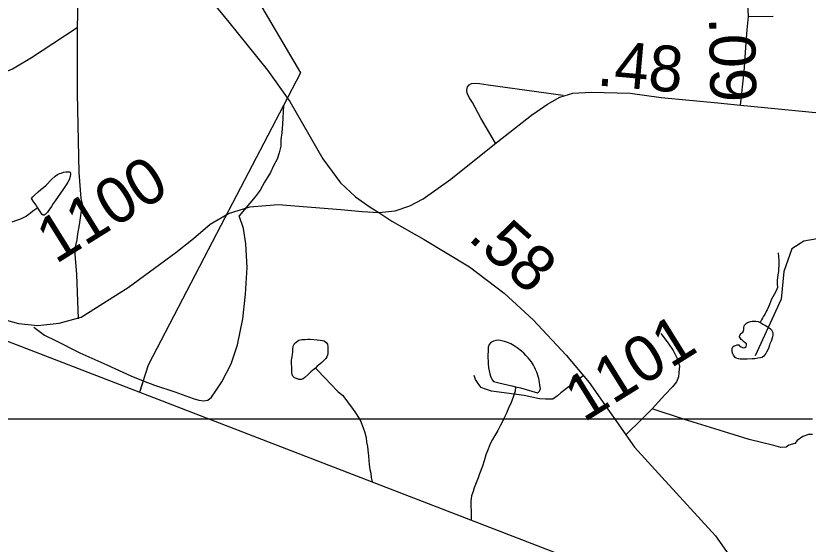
# Model space of a CAD drawing. Extents: x 2001466 to 31450019, y -30647475 to 847247.
# Drawn here: x 2048097 to 2052417, y 657493 to 660371 of the extents above; entities that cross this region are included whole.
import ezdxf

# ---------------------------------------------------------------- set-up
doc = ezdxf.new("R2010")
doc.units = 0
for name, color, linetype in [('Exist Boundary Political CountyLine', 7, 'Continuous'), ('Exist Hydrographic Creek Single Shore', 7, 'Continuous'), ('Exist Hydrographic Misc Water Feature', 7, 'Continuous'), ('Exist Road Non-System Type 51', 7, 'Continuous'), ('Exist Road Secondary Mileage Hundredths English Label', 7, 'Continuous'), ('Exist Road Secondary Type 51 Attributed', 7, 'Continuous'), ('Exist Road Secondary Type 51 Number Label', 7, 'Continuous'), ('Exist Utilities Electrical Transmission Line', 7, 'Continuous'), ('Map Preparation Inset Cut Line', 7, 'Continuous')]:
    doc.layers.add(name, color=color, linetype=linetype)

msp = doc.modelspace()

# ---------------------------------------------------------------- linework, layer by layer
at = {"layer": 'Exist Boundary Political CountyLine'}
msp.add_lwpolyline([(2025347, 667357.1), (2026293.9, 666990.5), (2073692.9, 648709.4), (2076162.7, 647794.5), (2078580.1, 646988.2), (2083338.8, 645254.9), (2086621.1, 644117.9)], dxfattribs=at)
at = {"layer": 'Exist Hydrographic Creek Single Shore'}
msp.add_lwpolyline([(2055519, 658531.7), (2055344.1, 658633.7), (2055119.1, 658680.9), (2054777.1, 658655), (2054410.1, 658688.8), (2053435, 658869.3), (2052801, 659177.4), (2052643.1, 659187.2), (2052393.2, 659143), (2052327.1, 659101.7), (2052285.1, 658977.9), (2052269.1, 658827.3), (2052128, 658518.5)], dxfattribs=at)
at = {"layer": 'Exist Hydrographic Misc Water Feature'}
for points in [[(2048217.7, 659324.5), (2048211.7, 659332.5), (2048203.7, 659344.4), (2048195.5, 659356.4), (2048185.7, 659370.4), (2048183.6, 659376.4), (2048189.6, 659384.4), (2048197.6, 659392.4), (2048219.7, 659412.5), (2048233.5, 659424.5), (2048247.4, 659436.5), (2048263.4, 659448.5), (2048291.3, 659478.6), (2048311.4, 659496.6), (2048325.3, 659506.6), (2048335.4, 659512.7), (2048345.4, 659514.7), (2048357.3, 659518.7), (2048369.4, 659520.7), (2048381.3, 659520.7), (2048387.5, 659520.7), (2048393.4, 659518.7), (2048395.5, 659508.8), (2048393.4, 659494.8), (2048387.5, 659476.7), (2048381.3, 659464.7), (2048371.5, 659450.7), (2048357.5, 659428.7), (2048341.5, 659404.6), (2048327.6, 659386.7), (2048311.6, 659362.6), (2048301.6, 659348.6), (2048291.7, 659332.6), (2048277.8, 659312.6), (2048269.8, 659300.5), (2048257.7, 659288.5), (2048251.7, 659284.5), (2048245.8, 659284.5), (2048239.8, 659290.5), (2048229.8, 659304.5), (2048219.7, 659320.5), (2048217.7, 659324.5)], [(2048217.7, 659324.5), (2048189.8, 659306.4), (2048175.9, 659294.4), (2048163.8, 659286.3), (2048153.9, 659278.3), (2048141.8, 659272.3), (2048129.9, 659266.3), (2048117.8, 659262.3), (2048101.8, 659256.3), (2048075.8, 659246.2)], [(2052253.3, 659080), (2052255.4, 659058.1), (2052257.4, 659040.1), (2052257.4, 659024.1), (2052257.4, 659008.1), (2052255.6, 658996.1), (2052255.6, 658978.1), (2052251.7, 658960.1), (2052249.6, 658944.1), (2052247.8, 658932.1), (2052247.8, 658916.1), (2052247.8, 658906.1), (2052249.6, 658896.1), (2052249.6, 658890.1), (2052245.7, 658882.1), (2052241.8, 658872.1), (2052231.8, 658852.1), (2052223.8, 658840.1), (2052217.8, 658828), (2052211.9, 658812), (2052206, 658798), (2052200, 658786.1), (2052194.1, 658770.1), (2052190, 658764.1), (2052180.1, 658744), (2052174.2, 658734), (2052168, 658724), (2052162.1, 658714), (2052156.1, 658700)], [(2052156.1, 658700), (2052162.1, 658696), (2052170.1, 658692), (2052184, 658684), (2052194.1, 658678), (2052204.1, 658672), (2052212.3, 658666.1), (2052216.2, 658660.1), (2052222.2, 658650.1), (2052224.2, 658640.1), (2052224.2, 658632.1), (2052222.2, 658622.1), (2052218.3, 658610.1), (2052214.4, 658598.1), (2052208.4, 658584.1), (2052206.4, 658576.1), (2052200.4, 658558.1), (2052198.4, 658554), (2052190.4, 658538), (2052186.5, 658532), (2052180.5, 658524), (2052174.4, 658516.1), (2052168.4, 658512.1), (2052164.5, 658510.1), (2052156.5, 658508), (2052142.4, 658506), (2052126.4, 658502), (2052112.4, 658502), (2052084.4, 658499.9), (2052074.5, 658499.9), (2052062.4, 658499.9), (2052054.4, 658499.8), (2052046.4, 658499.8), (2052036.4, 658501.8), (2052024.5, 658505.7), (2052018.5, 658509.7), (2052010.5, 658521.7), (2052006.4, 658529.7), (2052002.5, 658539.7), (2052002.5, 658547.7), (2052002.5, 658557.7), (2052006.2, 658567.7), (2052014.2, 658573.7), (2052020.4, 658575.7), (2052030.4, 658577.7), (2052038.4, 658577.8), (2052042.3, 658573.8), (2052048.3, 658569.8), (2052054.4, 658565.8), (2052058.3, 658563.8), (2052064.3, 658561.8), (2052072.3, 658563.9), (2052078.4, 658569.9), (2052080.3, 658575.9), (2052080.3, 658583.9), (2052074.3, 658589.9), (2052064.3, 658595.8), (2052060.4, 658599.8), (2052056.3, 658603.8), (2052052.4, 658607.8), (2052046.4, 658615.8), (2052042.3, 658621.8), (2052042.1, 658625.8), (2052044.2, 658629.8), (2052050.1, 658637.8), (2052054.2, 658641.8), (2052060.2, 658647.8), (2052064.3, 658653.8), (2052066.1, 658661.8), (2052066.1, 658667.8), (2052066.1, 658673.8), (2052068.2, 658679.8), (2052070.2, 658685.8), (2052074.1, 658689.8), (2052080, 658695.9), (2052086, 658699.9), (2052102, 658705.9), (2052112, 658707.9), (2052124.1, 658707.9), (2052132.1, 658707.9), (2052144, 658705.9), (2052156.1, 658700)], [(2049731.2, 658451.5), (2049723.2, 658445.5), (2049705.1, 658431.4), (2049689.1, 658415.4), (2049673.1, 658401.4), (2049663.3, 658393.4), (2049653.3, 658389.3), (2049639.3, 658389.3), (2049627.2, 658395.2), (2049617.2, 658399.2), (2049607.1, 658407.3), (2049603, 658417.3), (2049601.2, 658427.3), (2049601.2, 658439.3), (2049601.2, 658451.3), (2049601.2, 658459.3), (2049601, 658473.2), (2049601, 658495.2), (2049603, 658513.2), (2049605.1, 658527.2), (2049606.9, 658539.2), (2049606.9, 658553.2), (2049608.8, 658571.2), (2049612.9, 658579.2), (2049616.8, 658585.3), (2049624.8, 658593.3), (2049632.8, 658599.3), (2049640.7, 658603.2), (2049656.7, 658607.3), (2049672.7, 658607.3), (2049688.7, 658609.3), (2049702.7, 658609.3), (2049722.8, 658607.5), (2049740.8, 658605.5), (2049756.8, 658603.5), (2049778.7, 658599.5), (2049788.8, 658591.6), (2049796.8, 658581.6), (2049798.8, 658567.6), (2049798.8, 658551.6), (2049798.8, 658541.6), (2049798.8, 658531.6), (2049796.8, 658521.6), (2049792.9, 658513.5), (2049787, 658503.5), (2049776.9, 658493.5), (2049765, 658481.5), (2049755, 658473.5), (2049741, 658461.5), (2049731.2, 658451.5)], [(2050821, 658349.5), (2050848.9, 658343.6), (2050941, 658317.8), (2050947.1, 658319.8), (2050953.1, 658325.8), (2050957, 658339.8), (2050954.9, 658357.8), (2050952.9, 658375.8), (2050949, 658395.8), (2050936.9, 658429.7), (2050930.9, 658443.7), (2050924.8, 658457.7), (2050918.8, 658467.7), (2050908.8, 658485.7), (2050890.7, 658507.6), (2050882.8, 658515.6), (2050878.6, 658519.6), (2050866.8, 658533.6), (2050854.7, 658543.6), (2050830.7, 658561.5), (2050814.7, 658573.5), (2050796.6, 658583.5), (2050774.7, 658593.4), (2050754.6, 658599.4), (2050738.6, 658601.4), (2050728.6, 658603.4), (2050714.6, 658601.3), (2050700.7, 658599.3), (2050686.5, 658591.2), (2050678.5, 658581.2), (2050672.6, 658565.2), (2050672.8, 658547.2), (2050670.7, 658521.2), (2050672.8, 658477.2), (2050674.8, 658453.2), (2050681, 658421.3), (2050684.9, 658407.3), (2050691, 658395.3), (2050694.9, 658387.3), (2050700.9, 658379.3), (2050731, 658371.3), (2050800.9, 658355.5), (2050821, 658349.5)], [(2049731.2, 658451.5), (2049789, 658391.6), (2049809.3, 658369.6), (2049855.2, 658321.7), (2049877.4, 658303.8), (2049897.3, 658279.8), (2049915.3, 658255.8), (2049933.6, 658231.9), (2049949.6, 658208), (2049965.6, 658182), (2049977.7, 658160), (2049985.6, 658140), (2049993.6, 658120), (2049997.5, 658106), (2050007.8, 658074.1), (2050009.6, 658048.1), (2050013.7, 658024.1), (2050015.8, 658004.1), (2050019.9, 657974), (2050021.9, 657948.1), (2050024, 657926.1), (2050027.9, 657900.1), (2050032, 657880.1), (2050034, 657856.1), (2050038.1, 657840.1), (2050041, 657831.6)], [(2050821, 658349.5), (2050819.2, 658325.5), (2050811, 658299.5), (2050795.2, 658259.5), (2050783.3, 658235.5), (2050773.3, 658209.4), (2050763.4, 658187.5), (2050753.4, 658167.5), (2050737.4, 658137.4), (2050725.5, 658111.4), (2050709.5, 658085.4), (2050695.5, 658063.3), (2050683.6, 658039.4), (2050671.8, 658009.3), (2050659.7, 657979.3), (2050649.8, 657947.3), (2050641.8, 657917.3), (2050626, 657875.3), (2050618, 657853.3), (2050604.1, 657817.2), (2050596.1, 657799.2), (2050590.1, 657779.2), (2050582.1, 657755.2), (2050580.1, 657741.2), (2050578.2, 657729.2), (2050578.2, 657715.2), (2050578.2, 657695.2), (2050580.3, 657677.2), (2050580.3, 657649.2), (2050580.3, 657635.2), (2050580.4, 657623.6)]]:
    msp.add_lwpolyline(points, dxfattribs=at)
at = {"layer": 'Exist Road Non-System Type 51'}
for p, q in [((2048436.2, 660465), (2048431, 660305.1)), ((2051566.7, 658229.5), (2051510.2, 658173.9)), ((2051737.3, 658173.9), (2051566.7, 658229.5)), ((2051510.2, 658173.9), (2051422.7, 658087.7))]:
    msp.add_line(p, q, dxfattribs=at)
for points in [[(2048431, 660305.1), (2048299.2, 660217.8), (2048183.6, 660142.2), (2048078.4, 660080.3), (2047999.8, 660049.9), (2047938.9, 660009.1), (2047874.2, 659974.4), (2047805.6, 659941.8), (2047741.1, 659919.1), (2047698.6, 659896)], [(2048431, 660305.1), (2048431.7, 659947.1), (2048440.9, 659516.9), (2048452.1, 659376.7), (2048459.4, 659346.6), (2048443.1, 659232.9), (2048434.1, 659183.1), (2048429.5, 659151.2), (2048420.7, 659113.3), (2048419.9, 659073.4), (2048427.6, 658961.2), (2048436.7, 658721)], [(2050712.4, 659676.4), (2050633, 659814.4), (2050586.7, 659899.4), (2050569.2, 659925.7), (2050557.7, 659950), (2050556, 659966), (2050560.4, 659983.9), (2050568.7, 659995.7), (2050580.8, 660001.5), (2050602.8, 660005), (2050624.8, 660002.6), (2050672.7, 659995.6), (2051081.8, 659938.8)], [(2049556.4, 659882.3), (2049550.3, 659780.4), (2049547.3, 659734.5), (2049542.6, 659696.6), (2049541.8, 659660.6), (2049533.1, 659624.8), (2049522.4, 659591), (2049501.6, 659553.4), (2049484.9, 659517.7), (2049453.8, 659464.4), (2049429, 659420.9), (2049402.2, 659385.4), (2049314.1, 659281.2)], [(2048791.7, 658382.8), (2048853.3, 658358.6), (2048964.6, 658322.3), (2049063.9, 658286.3), (2049095.7, 658277.6), (2049121.6, 658273.1), (2049143.7, 658276.7), (2049164, 658294.2), (2049184.6, 658321.8), (2049219.7, 658377.1), (2049271.7, 658474.1), (2049305.8, 658579.4), (2049334.7, 658720.8), (2049349.4, 658854.5), (2049358.4, 659000.3), (2049351, 659128.5), (2049338.7, 659212.7), (2049314.1, 659281.2)], [(2048195.7, 658673.9), (2048252.9, 658630.7), (2048314.3, 658601.5), (2048446.9, 658534.8), (2048593.6, 658469.8), (2048724.4, 658409.2), (2048791.7, 658382.8)], [(2051613.1, 658640.5), (2051654, 658587.7), (2051681.2, 658547.1), (2051702.3, 658504.7), (2051715.5, 658464.4), (2051712.7, 658426.5), (2051710.3, 658404.5), (2051699.7, 658376.8), (2051677.1, 658349.2), (2051636.3, 658306), (2051566.7, 658229.5)], [(2051191.1, 658410), (2051068.5, 658317.6), (2051050.1, 658299.9), (2051025.8, 658282.4), (2051015.8, 658282.6), (2050985.8, 658283.3), (2050951.8, 658283.9), (2050868.2, 658301.6), (2050690.6, 658325.2), (2050652.9, 658338), (2050635.1, 658346.4), (2050621.4, 658362.7), (2050603.9, 658389), (2050596.4, 658411.2)], [(2052440, 658089.7), (2052417.9, 658090.2), (2052387.6, 658078.8), (2052357.2, 658057.4), (2052344.9, 658041.7), (2052310.7, 658032.4), (2052296.4, 658020.6), (2052268.4, 658019.2), (2052230.6, 658030), (2052095.3, 658062.7), (2051932.3, 658114), (2051789.2, 658156.9), (2051737.3, 658173.9)]]:
    msp.add_lwpolyline(points, dxfattribs=at)
at = {"layer": 'Exist Road Secondary Type 51 Attributed'}
msp.add_line((2052092.2, 660367.1), (2052226.6, 660368.7), dxfattribs=at)
for points in [[(2047317.1, 662412), (2047529.3, 662218.6), (2048014.4, 661781.3), (2048220.7, 661592.2), (2048349.5, 661460.1), (2048474, 661313.3), (2048683.6, 661045), (2048847.2, 660838), (2049259.4, 660337.3), (2049468.9, 660074.3), (2049591.3, 659904.2), (2049771.3, 659592.6), (2049867.4, 659461.6), (2049949.2, 659385.6), (2050028.3, 659328.5), (2050076.9, 659300)], [(2052092.2, 660367.1), (2052088.4, 660437.1), (2052084.1, 660498.6), (2052075.6, 660555.8), (2052069, 660579.2), (2052059.9, 660603.7), (2052037.4, 660657.6), (2051984.4, 660771.8)], [(2052047.2, 659884.4), (2052068.5, 660065.1), (2052076.7, 660198.8), (2052084.9, 660294.3), (2052092.2, 660367.1)], [(2050076.9, 659300), (2050164.5, 659309.5), (2050244.7, 659335.9), (2050317.6, 659374), (2050468.5, 659481.7), (2050697, 659664.4), (2050909.2, 659829.2), (2050995.8, 659889.4), (2051063.8, 659928.5), (2051133.5, 659949.6), (2051234.8, 659954.9), (2051446, 659949.6), (2051614.8, 659925.3), (2051923.6, 659897.9), (2052047.2, 659884.4)], [(2052047.2, 659884.4), (2052476.2, 659842)], [(2046185.3, 659508.1), (2046469.3, 659377.1), (2047052, 659116.2), (2047633, 658861.7), (2048014.6, 658721.2), (2048112.8, 658694.8), (2048217.3, 658683.1), (2048334.4, 658695.8), (2048452.7, 658729.6), (2048709.7, 658890.2), (2048969.4, 659082.4), (2049065.9, 659158.5), (2049156.7, 659236.6), (2049255.9, 659293.7), (2049373.1, 659329.6), (2049528.3, 659343.3), (2049868.7, 659315.9), (2049986.1, 659304.2), (2050076.9, 659300)], [(2050076.9, 659300), (2050146.6, 659252.5), (2050322.8, 659152.1), (2050571.4, 659004.3), (2050760.4, 658860.6), (2050918.2, 658714.8), (2051097.6, 658522.6), (2051222.2, 658372.6), (2051469.7, 658020.8), (2051619.6, 657858.2), (2051912.5, 657538.1), (2051997, 657415.6), (2052073.5, 657263.5), (2052123.1, 657140.9), (2052158.1, 657015.1)]]:
    msp.add_lwpolyline(points, dxfattribs=at)
at = {"layer": 'Exist Utilities Electrical Transmission Line'}
for p, q in [((2049556.4, 659882.3), (2049215.5, 659229)), ((2048791.7, 658382.8), (2048775, 658329.3))]:
    msp.add_line(p, q, dxfattribs=at)
for points in [[(2049431.9, 661724.6), (2049282.9, 660685.8), (2049649.2, 660060), (2049556.4, 659882.3)], [(2049215.5, 659229), (2048817.9, 658467.1), (2048772.4, 658320.9)]]:
    msp.add_lwpolyline(points, dxfattribs=at)
at = {"layer": 'Map Preparation Inset Cut Line'}
for p, q in [((2049569.8, 658173.9), (2049181, 658173.9)), ((2051319.6, 658173.9), (2049569.8, 658173.9)), ((2051510.2, 658173.9), (2051319.6, 658173.9)), ((2051737.3, 658173.9), (2051510.2, 658173.9)), ((2052441.3, 658173.9), (2051737.3, 658173.9))]:
    msp.add_line(p, q, dxfattribs=at)
msp.add_lwpolyline([(2049181, 658173.9), (2029908.9, 658173.9), (2029908.9, 665546.5)], dxfattribs=at)

# ---------------------------------------------------------------- texts
at = {"layer": 'Exist Road Secondary Mileage Hundredths English Label'}
for s, rotation, p in [('.09', 271.1167, (2051876.2, 660363.3)), ('.48', 354.9185, (2051260.9, 659992.7)), ('.58', 318.1245, (2050555.7, 659155.6))]:
    msp.add_text(s, height=250, rotation=rotation, dxfattribs=at).set_placement(p)
at = {"layer": 'Exist Road Secondary Type 51 Number Label'}
for s, p in [('1100', (2048314.5, 659016.1)), ('1101', (2051193.6, 658153.1))]:
    msp.add_text(s, height=250, rotation=31.918, dxfattribs=at).set_placement(p)

doc.saveas('drawing.dxf')
